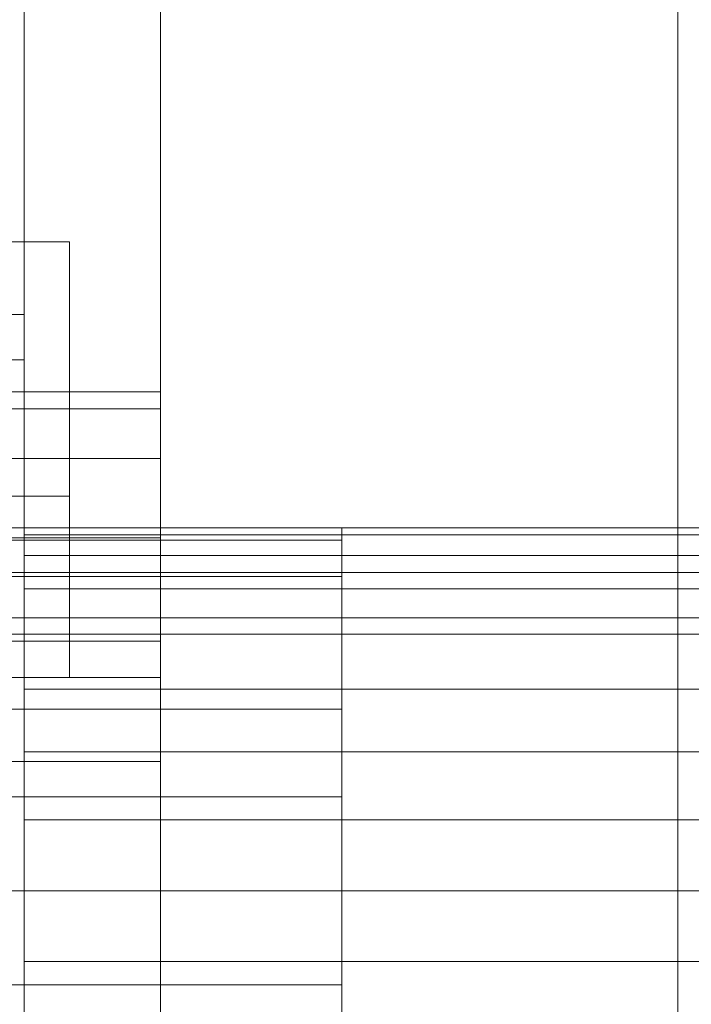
# Model space of a CAD drawing. Header units: millimetres. Extents: x -3490 to 61924, y -72580 to 6847.
# Tile 375 of 656: x 1324 to 1398, y -33246 to -33138. Entities that reach past the tile are written whole.
import ezdxf

# ---------------------------------------------------------------- set-up
doc = ezdxf.new("R2010")
doc.units = ezdxf.units.MM
doc.layers.add('frontal_C03', color=7, linetype='Continuous', lineweight=0)
doc.layers.add('frontal_secador', color=7, linetype='Continuous', lineweight=0)

msp = doc.modelspace()

# ---------------------------------------------------------------- linework, layer by layer
at = {"layer": 'frontal_C03'}
for p, q in [((1530, -33198.434), (-1530, -33198.434)), ((1530, -33203.434), (-1530, -33203.434))]:
    msp.add_line(p, q, dxfattribs=at)
at = {"layer": 'frontal_secador'}
for p, q in [((1340, -36000), (1340, -33000)), ((1325, -36000), (1325, -33075)), ((1325, -34600), (1325, -33075)), ((1325, -35980), (1325, -33075)), ((1325, -33350), (1325, -33075)), ((1397, -35940), (1397, -33075)), ((1325, -33170), (1325, -33080)), ((1290, -33162), (1330, -33162)), ((1330, -33190), (1330, -33162)), ((1265, -33170), (1325, -33170)), ((1320, -33170), (1325, -33170)), ((1325, -33175), (1325, -33170)), ((1265, -33175), (1325, -33175)), ((1340, -33178.5), (1290, -33178.5)), ((1340, -33180.374), (1340, -33178.5)), ((1340, -33180.374), (1290, -33180.374)), ((1340, -33185.869), (1340, -33180.374)), ((1340, -33185.869), (1290, -33185.869)), ((1340, -33194.609), (1340, -33185.869)), ((1290, -33190), (1330, -33190)), ((1330, -33210), (1330, -33190)), ((1360, -33193.5), (-1360, -33193.5)), ((1325, -33194.269), (1325, -33193.5)), ((1480, -33193.5), (1325, -33193.5)), ((1430, -33193.5), (1325, -33193.5)), ((1325, -33196.545), (1325, -33194.269)), ((1480, -33194.269), (1325, -33194.269)), ((1430, -33194.269), (1325, -33194.269)), ((1360, -33194.863), (1360, -33193.5)), ((1360, -33194.863), (-1360, -33194.863)), ((1340, -33194.609), (1290, -33194.609)), ((1340, -33206), (1340, -33194.609)), ((1360, -33198.859), (1360, -33194.863)), ((1325, -33200.241), (1325, -33196.545)), ((1480, -33196.545), (1325, -33196.545)), ((1430, -33196.545), (1325, -33196.545)), ((1360, -33198.859), (-1360, -33198.859)), ((1360, -33205.216), (1360, -33198.859)), ((1325, -33205.216), (1325, -33200.241)), ((1480, -33200.241), (1325, -33200.241)), ((1430, -33200.241), (1325, -33200.241)), ((1360, -33205.216), (-1360, -33205.216)), ((1325, -33211.277), (1325, -33205.216)), ((1480, -33205.216), (1325, -33205.216)), ((1430, -33205.216), (1325, -33205.216)), ((1360, -33213.5), (1360, -33205.216)), ((1340, -33206), (1290, -33206)), ((1340, -33219.265), (1340, -33206)), ((1290, -33210), (1330, -33210)), ((1300, -33210), (1340, -33210)), ((1340, -33250), (1340, -33210)), ((1325, -33218.193), (1325, -33211.277)), ((1480, -33211.277), (1325, -33211.277)), ((1430, -33211.277), (1325, -33211.277)), ((1360, -33213.5), (-1360, -33213.5)), ((1360, -33223.147), (1360, -33213.5)), ((1325, -33225.696), (1325, -33218.193)), ((1480, -33218.193), (1325, -33218.193)), ((1430, -33218.193), (1325, -33218.193)), ((1340, -33219.265), (1290, -33219.265)), ((1340, -33233.5), (1340, -33219.265)), ((1360, -33223.147), (-1360, -33223.147)), ((1360, -33233.5), (1360, -33223.147)), ((1325, -33233.5), (1325, -33225.696)), ((1480, -33225.696), (1325, -33225.696)), ((1430, -33225.696), (1325, -33225.696)), ((-1360, -33233.5), (1360, -33233.5)), ((1290, -33233.5), (1340, -33233.5)), ((1325, -33233.5), (1325, -33241.304)), ((1325, -33233.5), (1480, -33233.5)), ((1325, -33233.5), (1430, -33233.5)), ((1340, -33247.735), (1340, -33233.5)), ((1360, -33243.853), (1360, -33233.5)), ((1325, -33241.304), (1325, -33248.807)), ((1480, -33241.304), (1325, -33241.304)), ((1430, -33241.304), (1325, -33241.304)), ((1360, -33243.853), (-1360, -33243.853)), ((1360, -33243.853), (1360, -33253.5))]:
    msp.add_line(p, q, dxfattribs=at)

doc.saveas('drawing.dxf')
